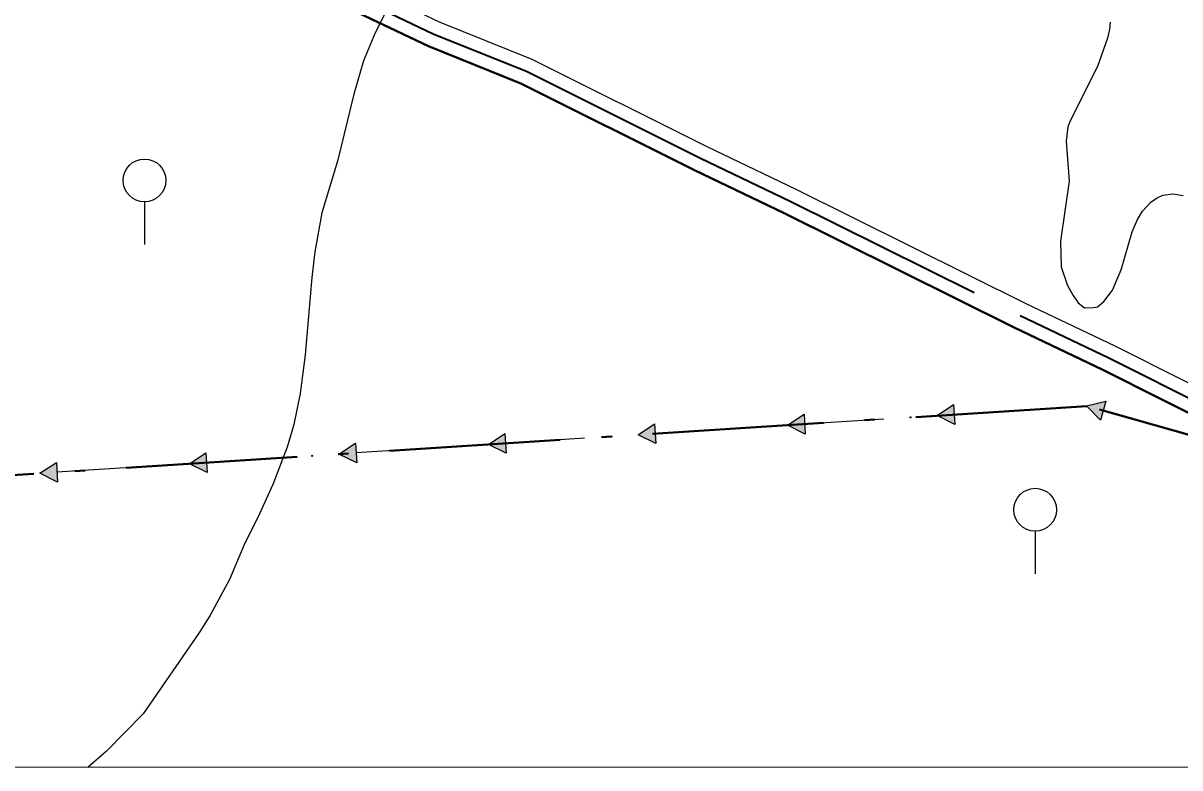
# Model space of a CAD drawing. Extents: x -64005 to -55000, y -89025 to -80000.
# Drawn here: x -58155 to -57075, y -89000 to -88304 of the extents above; entities that cross this region are included whole.
import ezdxf

# ---------------------------------------------------------------- set-up
doc = ezdxf.new("R2010")
doc.units = 0
doc.header["$LTSCALE"] = 32
doc.linetypes.add('DOT_DASHED', pattern=[7.7, 5, -1.2, 0.3, -1.2])
doc.linetypes.add('LONG_DASHED', pattern=[7.5, 6, -1.5])
for name, color, linetype, lineweight in [('1', 7, 'Continuous', 25), ('18', 7, 'Continuous', 25), ('24', 7, 'Continuous', 25), ('32', 7, 'Continuous', 25), ('39', 7, 'LONG_DASHED', 25), ('5', 7, 'Continuous', 40)]:
    doc.layers.add(name, color=color, linetype=linetype, lineweight=lineweight)

msp = doc.modelspace()

# ---------------------------------------------------------------- hatches: boundary and pattern name
at = {"layer": '18'}
for points in [[(-57284.75, -88679), (-57301.33, -88670.8), (-57285.93, -88660.54)], [(-57148.7, -88675.04), (-57161.61, -88661.79), (-57143.69, -88657.23)], [(-57424.46, -88687.99), (-57441.04, -88679.78), (-57425.65, -88669.53)], [(-57564.17, -88696.97), (-57580.75, -88688.77), (-57565.36, -88678.51)], [(-57843.59, -88714.94), (-57860.17, -88706.74), (-57844.78, -88696.48)], [(-57703.88, -88705.96), (-57720.46, -88697.75), (-57705.07, -88687.5)], [(-57983.3, -88723.93), (-57999.88, -88715.73), (-57984.49, -88705.47)], [(-58123.02, -88732.91), (-58139.6, -88724.71), (-58124.2, -88714.45)]]:
    msp.add_hatch(color=256, dxfattribs=at).paths.add_polyline_path(points)

# ---------------------------------------------------------------- linework, layer by layer
at = {"layer": '1'}
for points in [[(-57817.32, -88295.2), (-57826.31, -88313.18), (-57837.19, -88339.18), (-57846.31, -88370.39), (-57861.51, -88433.11), (-57876.24, -88481.2), (-57882.6, -88517.56), (-57885.44, -88541.6), (-57891.76, -88614.03), (-57896.38, -88650.1), (-57902.24, -88678.94), (-57908.57, -88700.4), (-57921.99, -88735.25), (-57934.33, -88762.55), (-57949.2, -88792.27), (-57962.53, -88823.8), (-57980.74, -88857.84), (-57991.08, -88874.11), (-58043.11, -88949.59), (-58077.44, -88984.32), (-58094.39, -88999.38)], [(-57139.62, -88303.1), (-57140.11, -88309.91), (-57142.1, -88318.16), (-57151.36, -88344.37), (-57176.76, -88394.56), (-57179.17, -88400.84), (-57180.72, -88414.18), (-57177.95, -88451.66), (-57186.11, -88507.84), (-57185.36, -88531.81), (-57179.37, -88549.04), (-57175.55, -88556.26), (-57174.04, -88558.58), (-57169.64, -88565.52), (-57163.65, -88570.01), (-57155.29, -88569.85), (-57151.35, -88569.04), (-57145.68, -88564.02), (-57137.42, -88553.39), (-57129.5, -88534.43), (-57119.03, -88499.15), (-57114.2, -88487.62), (-57109.37, -88479.68), (-57101.57, -88471.31), (-57095.85, -88467.35), (-57090.38, -88464.81), (-57080.83, -88463.6), (-57071.43, -88465.19)]]:
    msp.add_lwpolyline(points, dxfattribs=at)
at = {"layer": '18'}
for p, q in [((-57351.22, -88674.01), (-57425.05, -88678.76)), ((-57211.51, -88665.02), (-57285.34, -88669.77)), ((-57074.98, -88686.17), (-57146.19, -88666.13)), ((-57490.94, -88682.99), (-57564.76, -88687.74)), ((-57630.65, -88691.98), (-57704.47, -88696.73)), ((-57770.36, -88700.96), (-57844.19, -88705.71)), ((-57910.07, -88709.95), (-57983.9, -88714.7)), ((-58049.78, -88718.93), (-58123.61, -88723.68))]:
    msp.add_line(p, q, dxfattribs=at)
at = {"layer": '18', "linetype": 'DOT_DASHED', "lineweight": 40}
msp.add_lwpolyline([(-55785.61, -89000), (-55892.77, -88968.32), (-56019.51, -88930.17), (-56280.02, -88850.32), (-56575.76, -88760.83), (-56782.32, -88697.86), (-56995.51, -88708.52), (-57161.56, -88661.81), (-59155.46, -88790.04)], dxfattribs=at)
at = {"layer": '18'}
for points in [[(-57284.75, -88679), (-57301.33, -88670.8), (-57285.93, -88660.54)], [(-57148.7, -88675.04), (-57161.61, -88661.79), (-57143.69, -88657.23)], [(-57424.46, -88687.99), (-57441.04, -88679.78), (-57425.65, -88669.53)], [(-57564.17, -88696.97), (-57580.75, -88688.77), (-57565.36, -88678.51)], [(-57843.59, -88714.94), (-57860.17, -88706.74), (-57844.78, -88696.48)], [(-57703.88, -88705.96), (-57720.46, -88697.75), (-57705.07, -88687.5)], [(-57983.3, -88723.93), (-57999.88, -88715.73), (-57984.49, -88705.47)], [(-58123.02, -88732.91), (-58139.6, -88724.71), (-58124.2, -88714.45)]]:
    msp.add_lwpolyline(points, close=True, dxfattribs=at)
for centre in [(-57186.56, -88663.42), (-57326.27, -88672.4), (-57465.99, -88681.39), (-57605.7, -88690.38), (-57745.41, -88699.36), (-58024.83, -88717.33), (-57885.12, -88708.35)]:
    msp.add_circle(centre, 0.5, dxfattribs=at)
at = {"layer": '24'}
msp.add_lwpolyline([(-56798.81, -88651.21), (-56747.66, -88705.55), (-56673.35, -88780.64), (-56593, -88853.12), (-56498.33, -88935.21), (-56420.71, -88999.21), (-61547.64, -88999.74)], dxfattribs=at)
at = {"layer": '32'}
for p, q in [((-58041.85, -88470.96), (-58041.85, -88510.96)), ((-57209.67, -88778.74), (-57209.67, -88818.74))]:
    msp.add_line(p, q, dxfattribs=at)
for centre in [(-58041.85, -88450.96), (-57209.67, -88758.74)]:
    msp.add_circle(centre, 20, dxfattribs=at)
at = {"layer": '39', "lineweight": 35}
msp.add_lwpolyline([(-58246.87, -88016.59), (-58233.78, -88028.13), (-58193.22, -88064.51), (-58136.94, -88117.65), (-58080.08, -88155.27), (-58017.22, -88193.57), (-57965.64, -88220.02), (-57878.79, -88263), (-57771.46, -88314.19), (-57685.05, -88348.91), (-57522.45, -88430.26), (-57438.68, -88470.35), (-57223.79, -88577.19), (-57140.91, -88616.87), (-57004.64, -88685.19)], dxfattribs=at)
at = {"layer": '5', "lineweight": 25}
msp.add_lwpolyline([(-58231.45, -88013.52), (-58225.47, -88018.79), (-58184.75, -88055.3), (-58129.14, -88107.82), (-58073.37, -88144.72), (-58011.11, -88182.66), (-57960.01, -88208.86), (-57873.33, -88251.76), (-57766.43, -88302.74), (-57679.91, -88337.5), (-57516.95, -88419.03), (-57433.2, -88459.12), (-57218.31, -88565.96), (-57135.41, -88605.65), (-57006.45, -88670.3)], dxfattribs=at)
at = {"layer": '5'}
msp.add_lwpolyline([(-58245.68, -88034.3), (-58242.09, -88037.47), (-58201.69, -88073.71), (-58144.74, -88127.48), (-58086.78, -88165.82), (-58023.33, -88204.48), (-57971.27, -88231.18), (-57884.25, -88274.24), (-57776.49, -88325.64), (-57690.19, -88360.32), (-57527.95, -88441.49), (-57444.16, -88481.58), (-57229.27, -88588.42), (-57146.41, -88628.09), (-56982.82, -88710.11), (-56928.62, -88738.39), (-56896.63, -88757.84), (-56870.83, -88775.54), (-56833.24, -88804.15)], dxfattribs=at)

doc.saveas('drawing.dxf')
